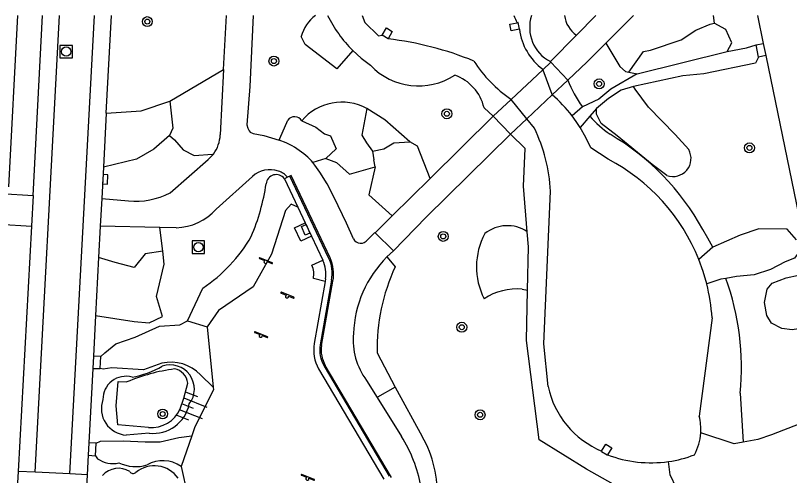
# Model space of a CAD drawing. Extents: x 132998 to 136004, y 396998 to 398512.
# Drawn here: x 133284.2 to 133346.5, y 398463 to 398500 of the extents above; entities that cross this region are included whole.
import ezdxf

# ---------------------------------------------------------------- set-up
doc = ezdxf.new("R2010")
doc.units = 0
for name, color, linetype in [('gg-knt-BGT kruinlijn', 7, 'Continuous'), ('gg-knt-bovenkant onderkant talud', 7, 'Continuous'), ('gg-knt-trap', 7, 'Continuous'), ('gg-knt-verharding', 7, 'Continuous'), ('gg-knt-verharding nz', 7, 'Continuous'), ('gg-kntw-bovenkant insteek waterloop', 7, 'Continuous'), ('gg-kntw-greppel-droge sloot', 7, 'Continuous'), ('gg-kntw-kademuur', 7, 'Continuous'), ('gg-kntw-waterlijn', 7, 'Continuous'), ('gg-kwrk-kunstwerk niveau 01', 7, 'Continuous'), ('gg-kwrk-uitstroombak niveau min 01', 7, 'Continuous'), ('gt-grn-groengrens', 7, 'Continuous'), ('gt-grn-weggrens revisie', 7, 'Continuous'), ('gt-symb-boom', 7, 'Continuous'), ('gt-symb-kolk', 7, 'Continuous'), ('gt-symb-kolk center center', 7, 'Continuous'), ('gt-symb-rioolschacht', 7, 'Continuous'), ('gt-symb-speelvoorziening', 7, 'Continuous'), ('gt-symb-talud symbool', 7, 'Continuous')]:
    doc.layers.add(name, color=color, linetype=linetype)

# ---------------------------------------------------------------- blocks, each defined once
blk = doc.blocks.new('gt0-BOOM')
at = {"layer": 'gt-symb-boom'}
for radius in [0.4, 0.2]:
    blk.add_circle((0, 0), radius, dxfattribs=at)
blk = doc.blocks.new('gt0-RS')
at = {"layer": 'gt-symb-rioolschacht'}
blk.add_lwpolyline([(-0.5, -0.5), (0.5, -0.5), (0.5, 0.5), (-0.5, 0.5)], close=True, dxfattribs=at)
blk.add_circle((0, 0), 0.375, dxfattribs=at)
blk = doc.blocks.new('gt0-KOLK')
at = {"layer": 'gt-symb-kolk'}
blk.add_lwpolyline([(0, 0), (0.375, 0), (0.375, 0.4), (-0.375, 0.4), (-0.375, 0), (0, 0)], dxfattribs=at)
blk = doc.blocks.new('gt0-SV')
at = {"layer": 'gt-symb-speelvoorziening'}
for p, q in [((-0.477, 0.255), (-0.08, 0.096)), ((0.542, -0.076), (-0.449, 0.324)), ((0.125, 0.014), (0.515, -0.143))]:
    blk.add_line(p, q, dxfattribs=at)
for centre, radius, start, end in [((-0.466, 0.291), 0.0369, 63.6251, 252.66016), ((-0.002, -0.005), 0.128, 127.68665, 8.59861), ((0.531, -0.111), 0.0363, 243.50852, 72.54358)]:
    blk.add_arc(centre, radius, start, end, dxfattribs=at)
blk = doc.blocks.new('gt0-KOLKCC')
at = {"layer": 'gt-symb-kolk center center'}
blk.add_lwpolyline([(-0.375, 0.2), (0.375, 0.2), (0.375, -0.2), (-0.375, -0.2)], close=True, dxfattribs=at)
blk = doc.blocks.new('gt0-TALUD_1')
at = {"layer": 'gt-symb-talud symbool'}
for p, q in [((-1, -1), (-1, 0)), ((-0.5, -2), (-0.5, 0)), ((0, -1), (0, 0)), ((0.5, -2), (0.5, 0)), ((1, -1), (1, 0))]:
    blk.add_line(p, q, dxfattribs=at)

msp = doc.modelspace()

# ---------------------------------------------------------------- linework, layer by layer
at = {"layer": 'gg-knt-BGT kruinlijn'}
for points in [[(133294.924, 398466.845), (133292.452, 398467.049), (133292.324, 398468.583), (133292.479, 398470.546), (133293.184, 398470.509)], [(133297.473, 398468.334), (133297.747, 398469.196), (133298.073, 398470.398)]]:
    msp.add_lwpolyline(points, dxfattribs=at)
for centre, radius, start, end in [((133299.111, 398456.252), 15.44, 97.82781, 112.57337), ((133296.795, 398470.282), 1.283, 5.1686, 80.43614), ((133295.157, 398469.373), 2.539, 264.74236, 335.84036)]:
    msp.add_arc(centre, radius, start, end, dxfattribs=at)
at = {"layer": 'gg-knt-bovenkant onderkant talud'}
msp.add_line((133294.967, 398466.378), (133293.127, 398466.222), dxfattribs=at)
for centre, radius, start, end in [((133296.662, 398469.928), 1.946, 322.00943, 109.1266), ((133292.4, 398477.991), 7.203, 279.51903, 300.20876), ((133293.096, 398469.11), 1.845, 74.42677, 181.07869), ((133293.263, 398468.355), 2.137, 160.3127, 266.34141), ((133295.31, 398469.298), 2.94, 263.29506, 348.86093), ((133292.497, 398461.832), 1.715, 58.04917, 138.55472), ((133293.683, 398463.452), 0.323, 210.7274, 314.09823), ((133295.391, 398461.404), 2.344, 35.20923, 129.23937)]:
    msp.add_arc(centre, radius, start, end, dxfattribs=at)
at = {"layer": 'gg-knt-trap'}
for p, q in [((133308.064, 398479.893), (133308.939, 398480.301)), ((133309.126, 398478.593), (133308.179, 398478.833))]:
    msp.add_line(p, q, dxfattribs=at)
msp.add_arc((133306.501, 398479.187), 1.715, 348.07831, 24.30535, dxfattribs=at)
at = {"layer": 'gg-knt-verharding'}
for p, q in [((133283.676, 398486.218), (133284.409, 398500)), ((133291.522, 398492.149), (133291.944, 398500)), ((133300.962, 398495.642), (133301.189, 398500)), ((133329.347, 398498.409), (133330.914, 398500)), ((133331.709, 398497.763), (133333.933, 398500)), ((133343.909, 398500), (133344.374, 398497.752)), ((133329.347, 398498.409), (133327.252, 398496.283)), ((133343.792, 398497.632), (133344.374, 398497.752)), ((133343.993, 398496.652), (133343.792, 398497.632)), ((133344.374, 398497.752), (133344.577, 398496.766)), ((133327.252, 398496.283), (133327.28, 398496.237)), ((133344.577, 398496.766), (133343.993, 398496.652)), ((133344.577, 398496.766), (133347.618, 398482.049)), ((133300.962, 398495.642), (133300.689, 398490.397)), ((133291.522, 398492.149), (133291.29, 398487.786)), ((133317.587, 398486.885), (133322.651, 398491.892)), ((133291.29, 398487.786), (133291.156, 398485.271)), ((133303.271, 398487.045), (133300.367, 398484.408)), ((133314.531, 398483.865), (133317.587, 398486.885)), ((133291.156, 398485.271), (133291.037, 398483.044)), ((133291.156, 398485.271), (133293.304, 398485.072)), ((133314.531, 398483.865), (133313.152, 398482.501)), ((133291.037, 398483.044), (133290.903, 398480.529)), ((133295.823, 398482.94), (133291.037, 398483.044)), ((133297.135, 398482.911), (133295.823, 398482.94)), ((133314.64, 398481.06), (133314.098, 398480.564)), ((133290.903, 398480.529), (133290.654, 398475.852)), ((133308.847, 398473.446), (133309.749, 398478.603)), ((133290.654, 398475.852), (133290.48, 398472.581)), ((133290.48, 398472.581), (133290.427, 398471.588)), ((133291.081, 398472.549), (133290.48, 398472.581)), ((133291.029, 398471.573), (133291.081, 398472.549)), ((133290.427, 398471.588), (133290.107, 398465.592)), ((133290.427, 398471.588), (133291.029, 398471.573)), ((133314.461, 398462.821), (133309.14, 398471.835)), ((133312.454, 398470.624), (133313.312, 398469.246)), ((133313.312, 398469.246), (133315.264, 398466.114)), ((133290.107, 398465.592), (133290.054, 398464.597)), ((133290.702, 398465.561), (133290.107, 398465.592)), ((133290.647, 398464.559), (133290.702, 398465.561)), ((133290.054, 398464.597), (133289.97, 398463.024)), ((133290.054, 398464.597), (133290.647, 398464.559)), ((133284.421, 398463.299), (133284.236, 398459.727)), ((133285.801, 398463.23), (133284.421, 398463.299)), ((133288.59, 398463.092), (133285.801, 398463.23)), ((133289.97, 398463.024), (133288.59, 398463.092)), ((133289.97, 398463.024), (133289.781, 398459.462))]:
    msp.add_line(p, q, dxfattribs=at)
for points in [[(133303.337, 398500), (133303.063, 398494.289), (133302.837, 398491.184), (133302.901, 398490.932), (133303.006, 398490.711), (133303.095, 398490.618), (133303.35, 398490.496), (133304.191, 398490.339), (133305.43, 398489.954)], [(133331.709, 398497.763), (133330.219, 398496.264), (133328.643, 398494.803)], [(133308.142, 398488.154), (133308.028, 398488.286), (133307.73, 398488.582), (133307.409, 398488.858), (133306.669, 398489.386), (133306.466, 398489.508), (133305.997, 398489.735), (133305.43, 398489.954)], [(133324.032, 398490.436), (133317.267, 398483.775), (133314.64, 398481.06)], [(133296.659, 398485.73), (133299.722, 398488.396), (133299.942, 398488.608), (133300.138, 398488.843)], [(133311.402, 398482.01), (133310.842, 398483.275), (133309.85, 398485.351), (133309.278, 398486.435), (133308.708, 398487.399), (133308.308, 398487.961), (133308.142, 398488.154)], [(133309.521, 398480.495), (133306.398, 398487.119), (133306.299, 398487.073)], [(133308.024, 398482.242), (133307.175, 398481.841), (133306.661, 398482.918), (133307.515, 398483.321)], [(133312.535, 398481.947), (133313.127, 398482.526), (133313.152, 398482.501)]]:
    msp.add_lwpolyline(points, dxfattribs=at)
for centre, radius, start, end in [((133297.906, 398490.509), 2.786, 323.26319, 357.69097), ((133304.664, 398485.493), 2.086, 70.34365, 131.90782), ((133305.08, 398486.232), 1.258, 36.32624, 76.87679), ((133293.877, 398491.033), 5.988, 264.50981, 297.68279), ((133297, 398487.441), 4.532, 271.71164, 317.99368), ((133311.988, 398482.334), 0.67, 208.91341, 324.72133), ((133306.724, 398479.198), 3.083, 348.86662, 24.87624), ((133320.62, 398474.046), 9.221, 135.01778, 177.81806), ((133316.83, 398473.872), 5.45, 174.46772, 216.57894), ((133311.16, 398473.035), 2.349, 169.91358, 210.70237), ((133306.095, 398460.249), 10.885, 9.81924, 32.60589)]:
    msp.add_arc(centre, radius, start, end, dxfattribs=at)
at = {"layer": 'gg-knt-verharding nz'}
for p, q in [((133285.626, 398485.52), (133286.388, 398500)), ((133285.801, 398463.23), (133287.768, 398500)), ((133288.59, 398463.092), (133290.571, 398500)), ((133283.035, 398485.659), (133285.626, 398485.52)), ((133285.626, 398485.52), (133285.492, 398483.05)), ((133282.89, 398483.211), (133285.492, 398483.05)), ((133285.492, 398483.05), (133284.421, 398463.299))]:
    msp.add_line(p, q, dxfattribs=at)
at = {"layer": 'gg-kntw-bovenkant insteek waterloop'}
for p, q in [((133322.651, 398491.892), (133321.91, 398492.565)), ((133298.051, 398475.413), (133299.279, 398478.046)), ((133342.524, 398469.607), (133342.764, 398465.663))]:
    msp.add_line(p, q, dxfattribs=at)
for points in [[(133311.346, 398497.19), (133312.032, 398496.558), (133312.768, 398495.987)], [(133325.385, 398482.593), (133325.078, 398486.27), (133325.213, 398489.303), (133324.032, 398490.436)], [(133325.415, 398477.901), (133325.486, 398481.381), (133325.385, 398482.593)], [(133340.305, 398481.338), (133339.916, 398482.065), (133339.502, 398482.78)], [(133334.008, 398461.305), (133330.165, 398463.491), (133326.355, 398465.83), (133325.333, 398473.838), (133325.415, 398477.901)]]:
    msp.add_lwpolyline(points, dxfattribs=at)
for centre, radius, start, end in [((133319.175, 398504.984), 11.047, 206.81798, 224.87222), ((133328.694, 398499.044), 3.115, 162.11927, 242.41598), ((133316.644, 398499.697), 5.366, 223.74372, 302.82387), ((133318.371, 398491.755), 3.631, 12.88937, 70.99568), ((133337.702, 398498.34), 9.725, 201.32782, 215.8968), ((133337.642, 398498.301), 9.653, 221.61376, 234.5914), ((133322.048, 398473.238), 19.892, 28.66531, 59.81761), ((133305.192, 398486.368), 0.82, 36.97851, 173.61086), ((133287.688, 398488.842), 16.858, 336.85101, 351.87251), ((133292.151, 398488.65), 12.777, 303.91135, 329.76101), ((133321.019, 398471.605), 21.597, 354.6927, 19.56192)]:
    msp.add_arc(centre, radius, start, end, dxfattribs=at)
at = {"layer": 'gg-kntw-greppel-droge sloot'}
for p, q in [((133334.225, 398495.299), (133341.465, 398497.088)), ((133329.824, 398492.638), (133328.988, 398491.929)), ((133330.961, 398492.518), (133330.425, 398491.89)), ((133330.425, 398491.89), (133329.646, 398490.989)), ((133340.305, 398481.338), (133339.184, 398480.36)), ((133298.051, 398475.413), (133299.632, 398474.944)), ((133299.111, 398471.066), (133300.127, 398470.067)), ((133290.647, 398464.559), (133290.827, 398464.316))]:
    msp.add_line(p, q, dxfattribs=at)
for points in [[(133341.465, 398497.088), (133343.029, 398497.384), (133343.792, 398497.632)], [(133343.993, 398496.652), (133343.754, 398496.161), (133339.583, 398495.29), (133337.91, 398495.147), (133333.943, 398494.274)], [(133334.225, 398495.299), (133332.1, 398494.056), (133331.153, 398493.261), (133329.824, 398492.638)], [(133333.943, 398494.274), (133332.93, 398493.998), (133331.919, 398493.317), (133330.961, 398492.518)], [(133347.04, 398481.93), (133346.298, 398482.807), (133344.019, 398482.814), (133342.511, 398482.325), (133340.305, 398481.338)], [(133347.232, 398480.96), (133346.878, 398480.456), (133346.147, 398480.168), (133344.955, 398479.553), (133343.636, 398479.124), (133342.214, 398478.98), (133341.37, 398478.836)], [(133341.37, 398478.836), (133340.957, 398478.766), (133339.82, 398478.395)], [(133291.081, 398472.549), (133291.409, 398472.855), (133292.297, 398473.581), (133293.857, 398474.113), (133295.789, 398474.979), (133297.443, 398475.092), (133298.051, 398475.413)], [(133295.984, 398472.006), (133294.524, 398471.486), (133291.968, 398471.641), (133291.281, 398471.537), (133291.029, 398471.573)], [(133350.067, 398467.205), (133349.474, 398467.751), (133348.858, 398467.91), (133347.311, 398467.141), (133345.026, 398466.24), (133343.933, 398465.88), (133342.764, 398465.663)], [(133342.764, 398465.663), (133342.024, 398465.525), (133339.346, 398466.392)], [(133290.702, 398465.561), (133291.056, 398465.726), (133292.881, 398465.747), (133294.657, 398465.668), (133295.856, 398465.692), (133297.37, 398466.023), (133298.395, 398466.15)], [(133341.052, 398461.134), (133340.477, 398461.288), (133339.108, 398462.031), (133337.393, 398461.941), (133336.891, 398463.034), (133336.74, 398464.094)]]:
    msp.add_lwpolyline(points, dxfattribs=at)
for centre, radius, start, end in [((133296.717, 398468.775), 3.314, 43.75044, 102.78721), ((133292.016, 398465.93), 2.005, 233.63651, 285.22506), ((133293.874, 398466.675), 2.991, 243.56794, 288.20333), ((133296.07, 398461.593), 2.571, 55.27447, 119.39075)]:
    msp.add_arc(centre, radius, start, end, dxfattribs=at)
at = {"layer": 'gg-kntw-kademuur'}
for p, q in [((133306.094, 398486.977), (133305.847, 398486.861)), ((133305.847, 398486.861), (133306.926, 398484.571)), ((133306.299, 398487.073), (133306.094, 398486.977)), ((133309.397, 398480.498), (133306.299, 398487.073)), ((133306.926, 398484.571), (133307.515, 398483.321)), ((133307.515, 398483.321), (133308.024, 398482.242)), ((133308.024, 398482.242), (133308.939, 398480.301)), ((133308.939, 398480.301), (133308.946, 398480.287)), ((133309.161, 398478.792), (133309.126, 398478.593)), ((133309.126, 398478.593), (133308.257, 398473.583)), ((133309.632, 398478.688), (133308.729, 398473.484)), ((133308.602, 398471.562), (133313.851, 398462.668)), ((133309.044, 398471.775), (133314.291, 398462.912))]:
    msp.add_line(p, q, dxfattribs=at)
for centre, radius, start, end in [((133306.643, 398479.193), 2.55, 350.95452, 25.41298), ((133307.037, 398479.271), 2.659, 347.32842, 27.46672), ((133311.12, 398473.032), 2.915, 169.09951, 210.27538), ((133311.267, 398473.068), 2.572, 170.69976, 210.18713)]:
    msp.add_arc(centre, radius, start, end, dxfattribs=at)
at = {"layer": 'gg-kntw-waterlijn'}
for p, q in [((133326.627, 398495.676), (133326.641, 398495.637)), ((133324.09, 398493.243), (133324.072, 398493.265)), ((133325.349, 398491.684), (133324.09, 398493.243)), ((133325.962, 398490.925), (133325.349, 398491.684)), ((133340.256, 398475.664), (133339.219, 398467.74)), ((133299.632, 398474.944), (133300.127, 398470.067)), ((133298.395, 398466.15), (133297.534, 398463.706))]:
    msp.add_line(p, q, dxfattribs=at)
for points in [[(133312.115, 398500), (133312.31, 398499.445), (133313.432, 398498.353), (133313.705, 398498.404)], [(133326.641, 398495.637), (133327.365, 398493.652), (133327.398, 398493.623)], [(133329.646, 398490.989), (133329.328, 398491.467), (133328.988, 398491.929)], [(133331.888, 398488.422), (133330.514, 398489.349), (133330.111, 398490.186), (133329.646, 398490.989)], [(133327.067, 398470.139), (133326.707, 398473.574), (133327.26, 398485.853)], [(133306.926, 398484.571), (133306.392, 398484.811), (133305.927, 398484.294), (133304.799, 398480.792), (133303.337, 398478.145), (133300.538, 398476.256), (133299.632, 398474.944)], [(133339.82, 398478.395), (133339.535, 398479.388), (133339.184, 398480.36)], [(133300.127, 398470.067), (133300.146, 398469.877), (133298.653, 398466.881), (133298.395, 398466.15)], [(133297.534, 398463.706), (133298.046, 398461.377), (133297.531, 398459.086), (133297.506, 398458.873)]]:
    msp.add_lwpolyline(points, dxfattribs=at)
for centre, radius, start, end in [((133335.03, 398504.424), 11.596, 202.4262, 205.60722), ((133329.518, 398499.512), 4.803, 187.48301, 232.98991), ((133311.082, 398471.909), 26.393, 67.71797, 83.23445), ((133330.296, 398502.305), 10.976, 212.97664, 235.45112), ((133319.413, 398484.535), 12.098, 37.67604, 48.69621), ((133313.825, 398485.117), 13.455, 3.13642, 25.57309), ((133324.699, 398474.584), 15.594, 21.74057, 62.54877), ((133324.776, 398474.593), 15.517, 3.95808, 14.18319), ((133334.16, 398471.626), 7.247, 191.84009, 247.32308), ((133335.063, 398466.669), 4.292, 356.30591, 14.45841), ((133335.09, 398466.666), 4.265, 331.52793, 356.31473), ((133335.341, 398473.917), 9.922, 249.27436, 278.10417), ((133335.335, 398473.923), 9.929, 278.13674, 290.66676)]:
    msp.add_arc(centre, radius, start, end, dxfattribs=at)
at = {"layer": 'gg-kwrk-kunstwerk niveau 01'}
for p, q in [((133326.641, 398495.637), (133327.28, 398496.237)), ((133327.28, 398496.237), (133328.643, 398494.803)), ((133324.09, 398493.243), (133326.641, 398495.637)), ((133328.643, 398494.803), (133327.398, 398493.623)), ((133322.651, 398491.892), (133324.09, 398493.243)), ((133327.398, 398493.623), (133325.349, 398491.684)), ((133324.032, 398490.436), (133322.651, 398491.892)), ((133325.349, 398491.684), (133324.032, 398490.436))]:
    msp.add_line(p, q, dxfattribs=at)
at = {"layer": 'gg-kwrk-uitstroombak niveau min 01'}
msp.add_line((133314.191, 398498.118), (133313.705, 398498.404), dxfattribs=at)
for points in [[(133324.756, 398498.886), (133324.091, 398498.762), (133323.982, 398499.293), (133324.573, 398499.412)], [(133324.756, 398498.886), (133324.775, 398498.89), (133324.655, 398499.429), (133324.573, 398499.412)], [(133313.705, 398498.404), (133314.069, 398499.007), (133314.521, 398498.722), (133314.191, 398498.118)], [(133331.366, 398464.939), (133331.718, 398465.494), (133332.203, 398465.207), (133331.83, 398464.637)], [(133331.366, 398464.939), (133331.349, 398464.913), (133331.821, 398464.623), (133331.83, 398464.637)]]:
    msp.add_lwpolyline(points, dxfattribs=at)
at = {"layer": 'gt-grn-groengrens'}
for p, q in [((133340.352, 398500), (133340.428, 398499.373)), ((133296.644, 398493.089), (133300.962, 398495.642)), ((133333.545, 398495.446), (133334.225, 398495.299)), ((133312.933, 398489.07), (133313.048, 398488.373)), ((133309.189, 398488.483), (133308.142, 398488.154)), ((133313.147, 398487.823), (133313.048, 398488.373)), ((133296.079, 398481.028), (133295.823, 398482.94)), ((133324.973, 398477.975), (133325.415, 398477.901)), ((133313.308, 398472.841), (133314.754, 398470.093)), ((133314.754, 398470.093), (133316.939, 398466.101))]:
    msp.add_line(p, q, dxfattribs=at)
for points in [[(133333.545, 398495.446), (133334.739, 398497.102), (133335.289, 398497.194), (133337.757, 398498.033), (133338.937, 398498.808), (133340.109, 398499.307), (133340.428, 398499.373)], [(133341.465, 398497.088), (133341.837, 398497.809), (133341.351, 398498.883), (133340.428, 398499.373)], [(133311.346, 398497.19), (133310.066, 398495.707), (133307.516, 398497.667), (133307.193, 398498.303)], [(133331.709, 398497.763), (133332.839, 398495.903), (133333.303, 398495.499), (133333.545, 398495.446)], [(133338.375, 398489.206), (133337.278, 398490.425), (133335.132, 398492.629), (133334.079, 398494.06), (133333.943, 398494.274)], [(133291.522, 398492.149), (133294.33, 398492.328), (133296.644, 398493.089)], [(133296.644, 398493.089), (133296.862, 398490.932), (133296.594, 398490.351)], [(133312.482, 398492.509), (133312.088, 398490.377), (133312.466, 398489.753), (133312.933, 398489.07)], [(133315.942, 398489.816), (133313.931, 398491.6), (133312.482, 398492.509)], [(133336.622, 398487.123), (133335.441, 398488.004), (133332.614, 398490.306), (133331.345, 398491.295), (133330.954, 398492.065), (133330.961, 398492.518)], [(133305.43, 398489.954), (133305.471, 398490.085), (133306.124, 398491.58)], [(133307.249, 398491.523), (133308.378, 398491.007), (133309.075, 398490.474), (133309.551, 398490.316), (133310.007, 398489.268), (133309.189, 398488.483)], [(133296.594, 398490.351), (133295.343, 398489.237), (133293.963, 398488.42), (133291.29, 398487.786)], [(133296.594, 398490.351), (133297.008, 398489.977), (133297.696, 398489.185), (133298.597, 398488.738), (133300.068, 398488.834), (133300.138, 398488.843)], [(133312.933, 398489.07), (133313.856, 398489.259), (133314.652, 398489.757), (133315.942, 398489.816)], [(133317.587, 398486.885), (133316.557, 398489.489), (133315.942, 398489.816)], [(133309.189, 398488.483), (133310.035, 398488.173), (133311.098, 398487.23), (133313.147, 398487.823)], [(133313.147, 398487.823), (133312.652, 398485.575), (133314.531, 398483.865)], [(133290.654, 398475.852), (133293.771, 398475.363), (133294.967, 398475.267), (133296.041, 398475.773), (133295.549, 398477.367), (133296.165, 398479.981), (133296.079, 398481.028)], [(133296.079, 398481.028), (133294.659, 398480.826), (133293.753, 398479.705), (133292.228, 398480.115), (133290.903, 398480.529)], [(133314.098, 398480.564), (133314.128, 398480.531), (133314.77, 398479.759)], [(133349.059, 398475.074), (133346.705, 398474.693), (133345.877, 398474.795), (133345.046, 398475.243), (133344.658, 398475.857), (133344.477, 398476.888), (133344.693, 398477.979), (133345.102, 398478.441), (133346.224, 398478.891), (133348.187, 398479.297)], [(133314.754, 398470.093), (133313.342, 398469.265), (133313.312, 398469.246)]]:
    msp.add_lwpolyline(points, dxfattribs=at)
for centre, radius, start, end in [((133310.491, 398497.309), 3.444, 128.61854, 163.2257), ((133330.679, 398500.308), 2.32, 187.62948, 234.95247), ((133310.47, 398488.81), 4.211, 61.45233, 139.88877), ((133306.666, 398491.145), 0.695, 32.97171, 141.22728), ((133337.11, 398488.491), 1.453, 250.35756, 29.47621), ((133323.783, 398480.194), 2.885, 56.26072, 128.87282), ((133326.93, 398479.772), 5.63, 151.71436, 207.17016), ((133328.734, 398473.194), 15.43, 154.82185, 181.31236), ((133324.587, 398473.094), 4.896, 85.47472, 122.98616), ((133308.962, 398461.557), 9.18, 356.66037, 29.66972)]:
    msp.add_arc(centre, radius, start, end, dxfattribs=at)
at = {"layer": 'gt-grn-weggrens revisie'}
msp.add_line((133313.152, 398482.501), (133314.64, 398481.06), dxfattribs=at)

# ---------------------------------------------------------------- block references
at = {"layer": 'gt-symb-boom'}
for p in [(133294.823, 398499.506), (133305.008, 398496.329), (133331.17, 398494.492), (133318.921, 398492.088), (133343.263, 398489.34), (133318.63, 398482.215), (133320.122, 398474.904), (133296.056, 398467.922), (133321.592, 398467.855)]:
    msp.add_blockref('gt0-BOOM', p, dxfattribs=at)
at = {"layer": 'gt-symb-kolk', "rotation": -93.05180807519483}
msp.add_blockref('gt0-KOLK', (133291.239, 398486.823), dxfattribs=at)
at = {"layer": 'gt-symb-kolk center center', "rotation": 112.84892021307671}
msp.add_blockref('gt0-KOLKCC', (133307.554, 398482.749), dxfattribs=at)
at = {"layer": 'gt-symb-rioolschacht'}
for p in [(133288.297, 398497.091), (133298.933, 398481.348)]:
    msp.add_blockref('gt0-RS', p, dxfattribs=at)
at = {"layer": 'gt-symb-speelvoorziening'}
for p in [(133304.335, 398480.173), (133306.063, 398477.39), (133303.941, 398474.22), (133307.702, 398462.729)]:
    msp.add_blockref('gt0-SV', p, dxfattribs=at)
at = {"layer": 'gt-symb-talud symbool', "xscale": 1.0003409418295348, "yscale": 1.0003409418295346, "rotation": 68.23049831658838}
msp.add_blockref('gt0-TALUD_1', (133297.599, 398468.732), dxfattribs=at)

doc.saveas('drawing.dxf')
